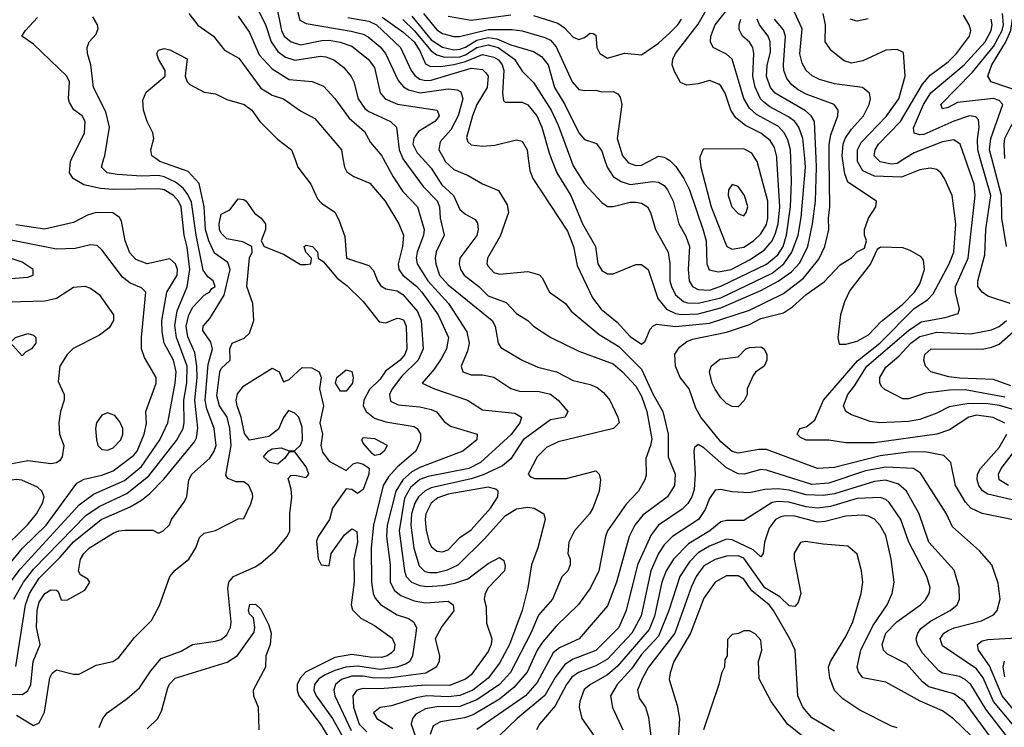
# Model space of a CAD drawing. Header units: inches. Extents: x 1793389 to 1900389, y 320802 to 470796.
# Tile 414 of 656: x 1842341 to 1845808, y 437999 to 440488. Entities that reach past the tile are written whole.
import ezdxf

# ---------------------------------------------------------------- set-up
doc = ezdxf.new("R2010")
doc.units = ezdxf.units.IN
doc.header["$MEASUREMENT"] = 0
doc.layers.add('B8443', color=7, linetype='Continuous')
doc.layers.add('B8444', color=7, linetype='Continuous')

msp = doc.modelspace()

# ---------------------------------------------------------------- linework, layer by layer
at = {"layer": 'B8443', "color": 2}
for points, elevation in [([(1842310, 438115.6), (1842350, 438114), (1842370, 438127.7), (1842379.7, 438150), (1842388.3, 438230), (1842413.6, 438290), (1842400.5, 438350), (1842402.6, 438410), (1842410, 438438.8), (1842429.6, 438470), (1842450, 438482.8), (1842470, 438482), (1842476.9, 438476.9), (1842487.3, 438447.3), (1842506.8, 438446.8), (1842570, 438482), (1842588, 438510), (1842580.4, 438520.4), (1842555.3, 438535.3), (1842548, 438548), (1842555.1, 438590), (1842566.6, 438610), (1842586.6, 438630), (1842670, 438682), (1842690, 438690.4), (1842712.8, 438692.8), (1842810, 438692), (1842830, 438682), (1842846, 438690), (1842868.4, 438711.6), (1842875.3, 438730), (1842919.3, 438790), (1842929.3, 438810), (1842937, 438870), (1842946.6, 438890), (1843010, 438945.5), (1843026, 438970), (1843032.6, 438990), (1843025.4, 439050), (1842999.8, 439119.8), (1842993.6, 439150), (1843004.5, 439275.5), (1843019.8, 439330), (1843013.6, 439353.6), (1842985.6, 439394.4), (1842987, 439410), (1843010, 439437.3), (1843061.2, 439518.8), (1843081.6, 439610), (1843073.6, 439633.6), (1843026.9, 439666.9), (1843006.6, 439710), (1842995.5, 439750), (1842990.9, 439830), (1842972.6, 439912.6), (1842934.5, 439954.5), (1842834, 439990), (1842820.3, 440000)], 350), ([(1842319.8, 438450), (1842354.2, 438510), (1842390, 438555.6), (1842574.9, 438745.1), (1842622.6, 438777.4), (1842718.6, 438821.4), (1842795.8, 438884.2), (1842892.5, 439007.5), (1842916.9, 439050), (1842920.4, 439070), (1842918.8, 439150), (1842929, 439211), (1842930.7, 439270), (1842892.8, 439370), (1842886.9, 439413.1), (1842895.9, 439464.1), (1842930.9, 439549.1), (1842940.3, 439610), (1842930, 439688.7), (1842919.8, 439730), (1842909.7, 439830), (1842899.7, 439850), (1842882.4, 439870), (1842850, 439889.7), (1842830, 439893.7), (1842670, 439891.1), (1842625.1, 439894.9), (1842566.9, 439906.9), (1842529, 439930), (1842516, 439950), (1842519.3, 439990), (1842524.3, 440000)], 358), ([(1842327.3, 438212.7), (1842360.9, 438430), (1842375.1, 438470), (1842410, 438524.2), (1842482.9, 438597.1), (1842530, 438651.5), (1842627.6, 438730), (1842730, 438774.6), (1842770, 438798), (1842798.6, 438821.4), (1842848, 438872), (1842956.6, 439003.4), (1842963.1, 439016.9), (1842968.5, 439051.5), (1842957.1, 439150), (1842966.2, 439230), (1842964.6, 439270), (1842957, 439317), (1842932.6, 439372.6), (1842926.8, 439410), (1842936, 439450), (1842950, 439477.1), (1842990, 439518.8), (1843008.7, 439530), (1843017, 439543), (1843028.7, 439550), (1843022, 439570), (1843003.6, 439583.6), (1842987.4, 439607.4), (1842962.2, 439730), (1842945.9, 439845.9), (1842933.4, 439873.4), (1842916.1, 439896.1), (1842890, 439916.8), (1842850, 439935.3), (1842830, 439940.3), (1842770, 439938), (1842683.9, 439943.9), (1842649, 439950), (1842629.3, 439970), (1842637.7, 440000)], 354), ([(1843309.3, 440000), (1843320.7, 439970), (1843365.5, 439910), (1843390, 439858), (1843403, 439843), (1843450, 439811.3), (1843464.5, 439784.5), (1843486, 439726), (1843491.3, 439650), (1843570, 439624), (1843586.4, 439606.4), (1843600.5, 439570), (1843612.4, 439552.4), (1843630, 439542), (1843670, 439534.4), (1843690, 439521.6), (1843742, 439462), (1843754.6, 439430), (1843761.3, 439330), (1843743.7, 439290), (1843685.9, 439234.1), (1843652, 439190), (1843643.1, 439170), (1843646, 439146), (1843673.1, 439133.1), (1843750, 439126.7), (1843790, 439117.1), (1843808.4, 439108.4), (1843835.2, 439075.2), (1843858, 439058), (1843952, 439030), (1843951, 439010), (1843901, 438970), (1843750, 438913.3), (1843722, 438898), (1843690.3, 438870), (1843664.7, 438830), (1843634.9, 438710), (1843632.7, 438670), (1843645.3, 438570), (1843645.3, 438510), (1843660.2, 438480.2), (1843682.4, 438462.4), (1843730, 438444.2), (1843770, 438437), (1843850, 438443), (1843867.3, 438430), (1843870, 438408.7), (1843826.9, 438353.1), (1843804, 438310), (1843818.8, 438250), (1843817.3, 438230), (1843807.3, 438210), (1843771.3, 438190), (1843647.2, 438172.8), (1843590, 438171.4), (1843550, 438178.9), (1843510, 438178.8), (1843473.4, 438166.6), (1843452.7, 438150), (1843450, 438142), (1843446.7, 438130), (1843450.3, 438110), (1843508.2, 437988.2)], 350), ([(1843479, 440000), (1843484, 439970), (1843493, 439953), (1843517.1, 439937.1), (1843573.4, 439913.4), (1843627.7, 439850), (1843676.4, 439770), (1843692.2, 439730), (1843688.7, 439690), (1843673.7, 439630), (1843676.4, 439610), (1843690.4, 439590), (1843739.5, 439550), (1843756.9, 439530), (1843814, 439450), (1843850.3, 439370), (1843843.1, 439330), (1843824.5, 439295.5), (1843800.5, 439259.5), (1843758, 439210), (1843801, 439190), (1843918, 439150), (1843970, 439116.3), (1844084.7, 439104.7), (1844107.3, 439090), (1844102, 439070), (1844070.8, 439029.2), (1843963.8, 438930), (1843922.8, 438910), (1843778.7, 438881.3), (1843750, 438870.8), (1843717.4, 438842.6), (1843695.5, 438804.5), (1843676.5, 438690), (1843695.2, 438550), (1843702, 438530), (1843720.5, 438510), (1843750, 438497.4), (1843774.1, 438494.1), (1843830, 438497.7), (1843873.4, 438506.6), (1843918.8, 438521.2), (1843990, 438575.5), (1844030, 438596), (1844046, 438586), (1844050, 438566), (1844047.3, 438550), (1843990.4, 438490), (1843979.3, 438470), (1843976.3, 438450), (1843983, 438423), (1843984.9, 438364.9), (1844003, 438310), (1844000.5, 438290), (1843990, 438266), (1843930, 438183.6), (1843910, 438168.2), (1843854, 438146), (1843770, 438147.1), (1843610, 438133.8), (1843550, 438136), (1843527.7, 438130), (1843514.4, 438110), (1843516.5, 438070), (1843535.8, 438010), (1843562.9, 437982.9)], 354), ([(1843620.9, 440000), (1843655.8, 439935.8), (1843690, 439884), (1843741.6, 439830), (1843765.3, 439750), (1843762.6, 439730), (1843740.3, 439670), (1843737, 439650), (1843740.3, 439630), (1843778.3, 439570), (1843850.3, 439490), (1843914.9, 439390), (1843923, 439350), (1843918, 439322), (1843894.8, 439270), (1843901, 439250), (1843930, 439239.1), (1843970, 439239.3), (1844010.4, 439230.4), (1844070.5, 439190.5), (1844101.1, 439181.1), (1844170, 439180.5), (1844210, 439170.4), (1844237.3, 439150), (1844271, 439110), (1844262, 439090), (1844210, 439080.9), (1844113.4, 439010), (1844070, 438943.7), (1844040.9, 438919.1), (1843972.4, 438887.6), (1843930, 438873.5), (1843790, 438842), (1843768.6, 438831.4), (1843744.6, 438810), (1843732, 438788), (1843720.7, 438750), (1843718.5, 438710), (1843729.2, 438629.2), (1843747.3, 438567.3), (1843767.5, 438547.5), (1843783.7, 438543.7), (1843810, 438544), (1843846.7, 438553.3), (1843884.5, 438570), (1843977.8, 438662.2), (1844050, 438742.4), (1844090, 438768), (1844130, 438773), (1844152, 438770), (1844186, 438750), (1844190.7, 438730), (1844165.5, 438630), (1844143, 438570), (1844130.4, 438490), (1844110.3, 438410), (1844064.9, 438290), (1844030, 438224.5), (1843990, 438171.5), (1843935.8, 438130), (1843890, 438110.8), (1843850, 438106.3), (1843774, 438110), (1843736.9, 438103.1), (1843650, 438074.5), (1843610, 438069), (1843586.8, 438050), (1843598, 438030), (1843654.5, 437994.5)], 358), ([(1843689.6, 440000), (1843690, 439999.1), (1843761, 439901), (1843811.1, 439851.1), (1843819.5, 439830), (1843821.1, 439790), (1843834.9, 439730), (1843807.8, 439672.2), (1843803.7, 439650), (1843805.7, 439630), (1843819.5, 439590), (1843850, 439555.8), (1844004.9, 439430), (1844014.4, 439410), (1844025.5, 439350), (1844034.9, 439334.9), (1844110, 439290.6), (1844165.5, 439265.5), (1844231.3, 439250), (1844290, 439219.1), (1844350, 439205.5), (1844374.2, 439194.2), (1844396.7, 439176.7), (1844418.8, 439150), (1844446.8, 439090), (1844451, 439070), (1844432, 439050), (1844237.2, 439002.8), (1844196.2, 438983.8), (1844163, 438950), (1844131.3, 438890), (1844139.6, 438879.6), (1844154.8, 438874.8), (1844265.4, 438874.6), (1844370, 438901), (1844381, 438890), (1844386, 438870), (1844380.7, 438830), (1844359.1, 438770), (1844347.3, 438750), (1844294.8, 438690), (1844274.8, 438650), (1844270.9, 438610.9), (1844278.8, 438590), (1844278.8, 438570), (1844270.8, 438550), (1844250, 438528.7), (1844216.3, 438450), (1844167, 438393), (1844140.3, 438330), (1844068.4, 438191.6), (1844030, 438149.7), (1843950, 438095.1), (1843890, 438071.8), (1843810, 438070.8), (1843770, 438064), (1843735.4, 438044.6), (1843724.4, 438030), (1843719.5, 438010), (1843742.6, 437942.6)], 362), ([(1843759, 440000), (1843790, 439966), (1843827.4, 439907.4), (1843868.4, 439870), (1843890, 439821), (1843910, 439804), (1843944.9, 439784.9), (1843953, 439773), (1843955.5, 439750), (1843950, 439729.2), (1843890.6, 439650), (1843887.7, 439630), (1843893, 439610), (1843906, 439590), (1843957.1, 439550), (1843990, 439516.4), (1844053.7, 439493.7), (1844090, 439454.8), (1844130, 439430.7), (1844150.4, 439410.4), (1844211, 439370), (1844310, 439322), (1844430, 439278), (1844463, 439250), (1844510, 439199.3), (1844530, 439164), (1844548.8, 439110), (1844566.6, 439013.4), (1844562.4, 438990), (1844545.2, 438945.2), (1844546.4, 438886.4), (1844542, 438870), (1844519.1, 438830), (1844475.8, 438784.2), (1844410.5, 438690), (1844403, 438670), (1844380.4, 438550), (1844350.3, 438489.7), (1844308.8, 438431.2), (1844230, 438355.1), (1844181.3, 438298.7), (1844163.1, 438270), (1844127.4, 438192.6), (1844081.2, 438138.8), (1844030, 438098), (1843937, 438043), (1843907.3, 438032.7), (1843822.2, 438017.8), (1843796.2, 438003.8), (1843786.4, 437973.6)], 366), ([(1843833.8, 440000), (1843839.3, 439990), (1843870, 439961.6), (1843920.4, 439940.4), (1843970, 439910.8), (1844027.1, 439887.1), (1844056.7, 439836.7), (1844062, 439810), (1844033, 439727), (1843988, 439650), (1843985.5, 439630), (1843990, 439621), (1844010, 439599.1), (1844030, 439592.7), (1844130, 439602), (1844170.7, 439590.7), (1844180.7, 439580.7), (1844206, 439530), (1844262.8, 439490), (1844283.1, 439463.1), (1844380.9, 439380.9), (1844450, 439338.7), (1844530, 439259.5), (1844571.7, 439170), (1844605.7, 439110), (1844624.2, 439030), (1844624.2, 438950), (1844648.5, 438890), (1844646.4, 438850), (1844622, 438810), (1844534.8, 438745.2), (1844506.4, 438710), (1844486.7, 438670), (1844442.6, 438510), (1844410, 438426), (1844310.7, 438310), (1844241.2, 438278.8), (1844219.4, 438260.6), (1844162.9, 438157.1), (1844121.3, 438110), (1843950, 437991.3)], 370), ([(1844131.6, 440000), (1844137.5, 439957.5), (1844147.7, 439930), (1844270, 439744), (1844290.4, 439690), (1844303.4, 439623.4), (1844357.6, 439510), (1844388, 439470), (1844444.2, 439424.2), (1844490, 439374), (1844530, 439346.8), (1844542.7, 439357.3), (1844560.5, 439399.5), (1844569.6, 439410.4), (1844583.3, 439416.7), (1844650, 439408.9), (1844770, 439420.8), (1844910, 439466.7), (1845030, 439524.9), (1845101.1, 439578.9), (1845154.5, 439645.5), (1845175.8, 439690), (1845189.6, 439750), (1845188.2, 439790), (1845193.6, 439830), (1845191.4, 440000)], 374), ([(1844212.4, 440000), (1844231.8, 439950), (1844281.6, 439870), (1844322, 439770), (1844368.7, 439690), (1844376.3, 439630), (1844390, 439606), (1844410, 439594.8), (1844430, 439594.8), (1844510, 439627.3), (1844530, 439626.8), (1844553.4, 439610), (1844587.7, 439507.7), (1844618.4, 439470), (1844650, 439454.9), (1844670, 439451.3), (1844730, 439453.8), (1844810, 439474.7), (1844950, 439536.1), (1845011.3, 439568.7), (1845058.3, 439601.7), (1845087.2, 439632.8), (1845115.4, 439690), (1845132.1, 439770), (1845142.7, 439850), (1845146.8, 439970), (1845145.5, 440000)], 378), ([(1844280.6, 440000), (1844290, 439974.8), (1844330, 439910.7), (1844390, 439844.7), (1844410, 439831), (1844430, 439830.7), (1844490, 439846.4), (1844510, 439846.4), (1844530, 439843), (1844550.8, 439830), (1844562, 439810), (1844579.1, 439750), (1844624.4, 439670), (1844630.3, 439630.3), (1844630.3, 439570), (1844635.3, 439550), (1844650, 439520.5), (1844677.5, 439497.5), (1844692.6, 439492.6), (1844730, 439491.2), (1844809.5, 439510), (1844990, 439597.2), (1845031, 439630), (1845059.3, 439670), (1845082.2, 439730), (1845092.1, 439792.1), (1845107.6, 439970), (1845104.7, 440000)], 382), ([(1844398.7, 440000), (1844409, 439969), (1844430, 439937.1), (1844458.7, 439918.7), (1844490, 439908.8), (1844570, 439919.5), (1844590, 439917.1), (1844610, 439904.9), (1844621.6, 439890), (1844641.6, 439850), (1844661.6, 439770), (1844686.6, 439726.6), (1844699.5, 439690), (1844694.9, 439610), (1844698.4, 439570), (1844710.3, 439550.3), (1844730, 439538.7), (1844770, 439537.3), (1844810, 439551.4), (1844970, 439628), (1845010, 439661.1), (1845028.6, 439690), (1845040.9, 439730), (1845055.1, 439830), (1845058.4, 439918.4), (1845056, 440000)], 386), ([(1844471.8, 440000), (1844484.4, 439984.4), (1844510, 439974.9), (1844530, 439977.1), (1844574.9, 440000)], 390), ([(1844618.5, 440000), (1844630, 439993.4), (1844651.5, 439971.5), (1844679.5, 439930), (1844698.7, 439890), (1844747.9, 439747.9), (1844757.4, 439710), (1844760.4, 439630), (1844768.8, 439608.8), (1844801.4, 439601.4), (1844846, 439610), (1844910, 439643.2), (1844962.2, 439677.8), (1844989.8, 439710.2), (1845002.2, 439737.8), (1845011.4, 439770), (1845017.1, 439830), (1845006.7, 440000)], 390), ([(1845850, 438726.6), (1845730, 438751.5), (1845689.8, 438769.8), (1845671.1, 438791.1), (1845636.2, 438850), (1845619, 438930), (1845594.8, 438954.8), (1845528.2, 438968.2), (1845470, 438967.3), (1845370, 438954.5), (1845210, 438913), (1845150, 438909.6), (1844970, 438976.3), (1844943.4, 438976.6), (1844870, 438963.6), (1844850, 438969.6), (1844810, 439002.9), (1844738.9, 439090), (1844721.6, 439121.6), (1844698, 439190), (1844666, 439230), (1844649.7, 439270), (1844647.9, 439312.1), (1844663.5, 439336.5), (1844690, 439356.4), (1844710, 439364.2), (1844830, 439388.8), (1844910, 439416), (1844950, 439437.4), (1845030, 439457.4), (1845062.2, 439477.8), (1845110, 439521.3), (1845173.4, 439566.6), (1845230, 439626), (1845269.3, 439650.7), (1845290, 439671.3), (1845315.3, 439684.7), (1845322, 439710), (1845315.3, 439730), (1845315.3, 439750), (1845329.2, 439790), (1845355.3, 439830), (1845358, 439850), (1845257.2, 439917.2), (1845245.9, 439945.9), (1845238.3, 440000)], 370), ([(1844735.9, 440000), (1844739.3, 439970), (1844774.9, 439830), (1844824.4, 439704.4), (1844830.4, 439690.4), (1844850, 439680.5), (1844890, 439688.7), (1844924.5, 439710), (1844950, 439734.9), (1844970, 439767.7), (1844975.3, 439790), (1844975.3, 439850), (1844937, 439990), (1844930.4, 440000)], 394), ([(1845810, 439069), (1845768.3, 439088.3), (1845710, 439096.9), (1845682.8, 439090), (1845614.7, 439045.3), (1845570.2, 439029.8), (1845350, 438999.7), (1845250, 438999.5), (1845190, 439009.2), (1845110, 439009.3), (1845090, 439018), (1845078, 439030), (1845088, 439050), (1845110, 439056), (1845140.1, 439079.9), (1845171.5, 439150), (1845291.2, 439288.8), (1845369.7, 439350), (1845490, 439472.9), (1845537.2, 439502.8), (1845556.6, 439523.4), (1845614, 439630), (1845629.7, 439670), (1845636.9, 439770), (1845624, 439870), (1845597.2, 439930), (1845584, 439950), (1845570, 439961.2), (1845546, 439966), (1845510, 439960.7), (1845445.1, 439934.9), (1845350, 439937.7), (1845310, 439956.3), (1845291, 439990), (1845291, 440000)], 366), ([(1845862.7, 439110), (1845790.6, 439130.6), (1845750, 439137), (1845682.4, 439137.6), (1845613.3, 439126.7), (1845570, 439103.7), (1845510, 439081.6), (1845470, 439074.3), (1845369.7, 439069.7), (1845335.3, 439075.3), (1845270, 439098), (1845249.3, 439110), (1845240.9, 439130), (1845256.2, 439170), (1845280.1, 439199.9), (1845323.1, 439270), (1845470, 439394.9), (1845514.8, 439425.2), (1845599.8, 439440.2), (1845644.7, 439455.3), (1845649.3, 439470.7), (1845636.3, 439530), (1845636.3, 439550), (1845680.4, 439650), (1845705.1, 439870), (1845702, 439910), (1845669.9, 440000)], 362), ([(1845457.9, 440000), (1845430, 439982.3), (1845410, 439979.8), (1845370, 439988.2), (1845358.9, 440000)], 362), ([(1845828.7, 439490), (1845750, 439516.2), (1845729.4, 439530), (1845714.5, 439550), (1845714, 439570), (1845738.6, 439661.4), (1845742.4, 439750), (1845760.3, 439870), (1845722.7, 440000)], 358), ([(1845815.4, 439690), (1845798.7, 439790), (1845797.7, 439870), (1845763.3, 440000)], 354), ([(1842330, 438041.1), (1842390, 438004.9), (1842410, 438014.8), (1842427.7, 438052.3), (1842447.5, 438172.5), (1842455.3, 438190), (1842470, 438201), (1842530, 438186), (1842550, 438186), (1842610, 438218), (1842669, 438231), (1842690, 438244.7), (1842745.6, 438314.4), (1842804.9, 438375.1), (1842832.7, 438427.3), (1842869.6, 438530), (1842888.5, 438551.5), (1842936, 438590), (1842961.2, 438630), (1842973.6, 438666.4), (1842990, 438682), (1843030, 438691.3), (1843110, 438732), (1843130, 438734), (1843154.6, 438785.4), (1843162, 438810), (1843160.4, 438820.4), (1843148, 438850), (1843130, 438862), (1843103.1, 438863.1), (1843074, 438874), (1843066.3, 438886.3), (1843085.1, 438990), (1843081, 439050), (1843071.1, 439090), (1843044, 439130), (1843035.1, 439164.9), (1843045.7, 439250), (1843050, 439260.7), (1843082, 439290), (1843080.9, 439330), (1843089.4, 439350), (1843131.7, 439368.3), (1843150, 439386), (1843165.2, 439430), (1843162, 439490), (1843141.2, 439550), (1843149.6, 439650.4), (1843159, 439670), (1843158, 439690), (1843127, 439707), (1843070, 439718), (1843050, 439737.2), (1843044.2, 439750), (1843042.9, 439770), (1843050, 439804.7), (1843080.4, 439819.6), (1843110, 439858), (1843130, 439856), (1843138, 439850), (1843167.7, 439807.7), (1843191.3, 439790), (1843206, 439770), (1843206.8, 439750), (1843191.3, 439710), (1843202, 439690), (1843270, 439663), (1843330, 439627.3), (1843350, 439626.8), (1843366, 439630), (1843368, 439650), (1843348.7, 439670), (1843342, 439690), (1843350, 439694.8), (1843372, 439690), (1843390, 439672), (1843391.3, 439650), (1843410, 439636), (1843459.1, 439579.1), (1843493.2, 439553.2), (1843550, 439496.4), (1843606, 439426), (1843630, 439422), (1843670, 439438.7), (1843677.7, 439437.7), (1843692.5, 439432.5), (1843701.7, 439410), (1843704.2, 439330), (1843696.5, 439310), (1843680.4, 439290), (1843628.7, 439251.3), (1843610, 439223.7), (1843573.1, 439186.9), (1843552.4, 439150), (1843550.4, 439130), (1843560.5, 439110), (1843590, 439087), (1843630, 439073.4), (1843730, 439057.1), (1843740.7, 439050), (1843752.4, 439030), (1843752.1, 439007.9), (1843735.5, 438970), (1843670, 438913.6), (1843639.7, 438880.3), (1843620.3, 438850), (1843586.5, 438710), (1843578.7, 438630), (1843579.5, 438510), (1843585.3, 438470), (1843592.8, 438452.8), (1843611.4, 438431.4), (1843630, 438418.7), (1843670, 438394.4), (1843710, 438381.3), (1843727.7, 438370), (1843737.6, 438350), (1843735.3, 438330), (1843723.7, 438250), (1843714.9, 438230), (1843699.1, 438220.9), (1843669.3, 438210.7), (1843610, 438201.8), (1843530, 438214.6), (1843489.4, 438210.6), (1843450, 438199.3), (1843416.4, 438183.6), (1843394.4, 438170), (1843378.7, 438150), (1843377, 438130), (1843384.2, 438110), (1843442.7, 438030), (1843481.3, 437961.3)], 346), ([(1842232, 438410), (1842343.2, 438556.8), (1842550, 438781.1), (1842600.9, 438819.1), (1842710, 438867.7), (1842770, 438916), (1842834, 439010), (1842862, 439070), (1842888.5, 439210), (1842892, 439250), (1842882, 439290), (1842849.7, 439350), (1842842, 439390), (1842841.1, 439430), (1842858.9, 439530), (1842894.8, 439590), (1842896.9, 439610), (1842890, 439629.2), (1842870, 439646.6), (1842790, 439629.6), (1842750, 439644.5), (1842728.5, 439668.5), (1842712, 439710), (1842699.5, 439779.5), (1842692.3, 439792.3), (1842669.4, 439809.4), (1842610, 439809.5), (1842579.3, 439800.7), (1842530, 439775.1), (1842428.5, 439751.5), (1842327.2, 439767.2)], 362), ([(1842270, 438532.4), (1842350.6, 438629.4), (1842434, 438710), (1842542.4, 438857.6), (1842567.5, 438872.5), (1842630, 438886), (1842670, 438901.1), (1842743.3, 438956.7), (1842754, 438970), (1842779.7, 439030), (1842787.2, 439067.2), (1842784.5, 439110), (1842820.9, 439210), (1842820.9, 439230), (1842780.5, 439300.5), (1842769.6, 439330), (1842769.5, 439370.5), (1842785.2, 439530), (1842770, 439545.2), (1842730, 439560.9), (1842702.4, 439582.4), (1842630, 439679), (1842613.8, 439693.8), (1842590, 439696), (1842536.8, 439683.2), (1842470, 439680.7), (1842250, 439724.8)], 366), ([(1842172.7, 439492.7), (1842430, 439499.5), (1842471.1, 439508.9), (1842530, 439547.3), (1842570, 439550.8), (1842590, 439544), (1842621.1, 439521.1), (1842670.8, 439450), (1842670.8, 439430), (1842655.8, 439404.2), (1842621.7, 439378.3), (1842528.8, 439331.2), (1842507.7, 439310), (1842482, 439270), (1842476, 439216), (1842498, 439170), (1842498, 439150), (1842484.7, 439110), (1842478.8, 439070), (1842481, 439030), (1842496, 438990), (1842491, 438950), (1842482.8, 438937.2), (1842470.7, 438929.3), (1842450, 438926), (1842370, 438936.2), (1842270, 438917.4)], 366), ([(1845830, 439199.8), (1845770, 439223), (1845650, 439226.8), (1845612.2, 439232.2), (1845549, 439250), (1845529.6, 439269.6), (1845524.5, 439290), (1845527.3, 439310), (1845550, 439330.3), (1845730, 439329), (1845763.9, 439336.1), (1845790, 439347.2), (1845908.2, 439451.8)], 354), ([(1845810, 439160.7), (1845670, 439186), (1845614.8, 439185.2), (1845530, 439174.7), (1845470, 439154.5), (1845450, 439155.1), (1845387.5, 439187.5), (1845376.2, 439196.2), (1845369.5, 439210), (1845369.6, 439230), (1845390, 439265.5), (1845435.9, 439304.1), (1845478, 439350), (1845510, 439373.8), (1845570, 439388.9), (1845690, 439383.6), (1845762.8, 439397.2), (1845790, 439408.8), (1845815.6, 439430)], 358), ([(1842621.2, 437998.8), (1842633.2, 438030), (1842649, 438050), (1842719.6, 438100.4), (1842762.5, 438137.5), (1842802.7, 438197.3), (1842839.3, 438240.7), (1842910, 438267.3), (1842949.5, 438290.5), (1843030, 438302), (1843050, 438308), (1843070, 438324), (1843083.7, 438350), (1843085.1, 438370), (1843073.2, 438486.8), (1843077.2, 438510), (1843094, 438530), (1843170, 438563.1), (1843190, 438576.4), (1843240.5, 438619.5), (1843282.7, 438670), (1843292.3, 438690), (1843292, 438750), (1843299.5, 438810), (1843297, 438837), (1843285.6, 438874.4), (1843295.3, 438884.7), (1843310, 438886), (1843350, 438878), (1843359, 438890), (1843350, 438915.3), (1843310, 438968), (1843290, 438968), (1843274.4, 438945.6), (1843250, 438925.2), (1843222, 438930), (1843199, 438950), (1843215.3, 438970), (1843230, 438978.8), (1843262, 438982), (1843290, 438971.3), (1843308.4, 438971.6), (1843330, 438992), (1843337.2, 439010), (1843335.1, 439055.1), (1843324, 439090), (1843310, 439104), (1843286.8, 439113.2), (1843270, 439088.7), (1843252.3, 439047.7), (1843218.4, 439021.6), (1843150, 439009.2), (1843133, 439033), (1843121, 439090), (1843106.3, 439130), (1843103, 439150), (1843107.3, 439172.7), (1843130, 439200.5), (1843230, 439262), (1843254, 439250), (1843270, 439214), (1843290, 439222), (1843335.3, 439264.7), (1843370, 439264), (1843394.8, 439250), (1843402.8, 439230), (1843396.3, 439190), (1843410.7, 439130), (1843398, 439070), (1843407.3, 439030), (1843400.7, 438990), (1843406.6, 438966.6), (1843430, 438935.5), (1843490, 438902), (1843514.6, 438925.4), (1843530, 438931), (1843550, 438924.7), (1843570.9, 438910.9), (1843570.6, 438890), (1843550, 438835.3), (1843530, 438822), (1843510, 438835.3), (1843490, 438838), (1843442, 438770), (1843431.3, 438730), (1843391.3, 438670), (1843386.4, 438653.6), (1843391.6, 438591.6), (1843402, 438570), (1843430, 438567.3), (1843437.2, 438610), (1843484, 438676), (1843510, 438697.3), (1843527.7, 438687.7), (1843530.3, 438650.3), (1843517.4, 438590), (1843518, 438510), (1843507.7, 438430), (1843512.8, 438412.8), (1843542.4, 438382.4), (1843590, 438357.3), (1843652.2, 438312.2), (1843662, 438290), (1843659.1, 438270), (1843650, 438260.9), (1843634.8, 438250), (1843615.1, 438244.9), (1843574.6, 438245.4), (1843510, 438255.1), (1843450, 438245.1), (1843347.5, 438192.5), (1843328.3, 438171.7), (1843318.3, 438150), (1843317.4, 438130), (1843324.2, 438110), (1843400.3, 438010), (1843464, 437904)], 342), ([(1845870, 438790.9), (1845750, 438818.7), (1845731, 438831), (1845717.6, 438850), (1845711.5, 438870), (1845713.3, 438890), (1845723.6, 438910), (1845790, 438983.8), (1845816.9, 439030)], 366), ([(1845836.8, 438010), (1845769.2, 438089.3), (1845732.7, 438172.7), (1845710, 438204.2), (1845590, 438286), (1845582, 438310), (1845595.1, 438330), (1845610, 438339.5), (1845631.2, 438348.8), (1845726.7, 438373.3), (1845770, 438394.8), (1845782.7, 438410), (1845792.7, 438450), (1845786.3, 438506.3), (1845764, 438570), (1845720.2, 438620.2), (1845624.8, 438704.8), (1845603.7, 438750), (1845512.7, 438892.7), (1845488, 438910), (1845390, 438914), (1845319.1, 438900.9), (1845190, 438858.2), (1845130, 438853.3), (1844970, 438903.6), (1844950, 438905.6), (1844892, 438890), (1844870, 438891.2), (1844830, 438911.3), (1844750, 438982.7), (1844730, 438994), (1844716.9, 438983.1), (1844714.8, 438970), (1844719.5, 438890), (1844715.1, 438835.1), (1844707, 438810), (1844693.6, 438786.4), (1844673.9, 438766.1), (1844590.5, 438710), (1844563.7, 438676.3), (1844516, 438570), (1844476.5, 438410), (1844450.4, 438350), (1844370, 438269.7), (1844290, 438238.3), (1844260, 438220), (1844226.1, 438173.9), (1844189.3, 438110.7), (1844092.4, 438030), (1844030.6, 437970)], 374), ([(1845822.7, 438850), (1845789.6, 438870), (1845787.6, 438890), (1845796.9, 438910), (1845874.3, 439010)], 362), ([(1845813.7, 437970), (1845742.8, 438062.8), (1845690, 438149.6), (1845670, 438167.6), (1845650, 438178), (1845590, 438189.7), (1845577.3, 438197.3), (1845519.5, 438259.5), (1845501.6, 438290), (1845497.6, 438310), (1845502.9, 438330), (1845514, 438346), (1845547.5, 438372.5), (1845617.2, 438410), (1845641.2, 438430), (1845649.3, 438450), (1845649.2, 438490.8), (1845631.2, 438551.2), (1845541.6, 438650), (1845507.8, 438750), (1845462.9, 438830), (1845434.8, 438854.8), (1845390, 438868.3), (1845350, 438863.5), (1845210, 438820.9), (1845170, 438814.8), (1845110, 438816.8), (1845050, 438832.8), (1845010, 438837.6), (1844964.4, 438835.6), (1844910, 438823.6), (1844847.8, 438827.8), (1844810, 438836), (1844790, 438833.2), (1844770, 438804), (1844754.7, 438765.3), (1844730.4, 438730), (1844639.3, 438670), (1844610, 438640.7), (1844590.3, 438610), (1844563.6, 438550), (1844529.1, 438390.9), (1844496.1, 438330), (1844410, 438239.1), (1844370, 438214.8), (1844308.4, 438191.6), (1844285, 438175), (1844265.7, 438150), (1844225.8, 438074.2), (1844170.8, 438010), (1844160.7, 437990)], 378), ([(1845769.8, 437949.8), (1845667, 438090), (1845630, 438116.9), (1845541.8, 438141.8), (1845519.5, 438159.5), (1845462.8, 438222.8), (1845396.3, 438256.3), (1845382, 438270), (1845377.6, 438290), (1845390, 438330.4), (1845429.6, 438370), (1845512.7, 438430), (1845530, 438447.3), (1845542.7, 438470), (1845546, 438490), (1845535.1, 438530), (1845471.3, 438650), (1845443.6, 438730), (1845402, 438790), (1845390, 438800.7), (1845370, 438808), (1845290, 438803.5), (1845195.2, 438775.2), (1845150, 438769.8), (1845110, 438775.1), (1845049, 438791), (1845010, 438793.3), (1844990.2, 438789.8), (1844890, 438727), (1844830, 438726.3), (1844810, 438721.3), (1844770.2, 438689.8), (1844695.2, 438644.8), (1844643.1, 438590), (1844617.4, 438550), (1844602, 438510), (1844576.2, 438390), (1844557.2, 438342.8), (1844445.8, 438214.2), (1844410, 438184), (1844350.6, 438150), (1844328, 438132), (1844313, 438090), (1844310.6, 438070), (1844320.7, 438030), (1844362.8, 437970)], 382), ([(1845690, 437969.6), (1845628.2, 438028.2), (1845590, 438057), (1845510.9, 438090.9), (1845390, 438158), (1845310, 438173.2), (1845294.2, 438194.2), (1845289.5, 438210), (1845303, 438270), (1845344.5, 438355.5), (1845395.1, 438430), (1845412.7, 438470), (1845419.3, 438510), (1845409.5, 438590), (1845390, 438674), (1845370, 438709.2), (1845351.1, 438731.1), (1845330, 438742), (1845310, 438745.6), (1845250, 438742), (1845176.9, 438723.1), (1845150, 438720.4), (1845070, 438741.7), (1845036.5, 438743.5), (1845020.5, 438739.5), (1845002, 438730), (1844979.9, 438700.1), (1844963, 438650), (1844958.8, 438610), (1844950, 438599), (1844923.1, 438623.1), (1844896.6, 438636.6), (1844850, 438658.9), (1844830, 438660.5), (1844770, 438636.4), (1844730, 438612.4), (1844698.8, 438581.2), (1844664.9, 438530), (1844626.7, 438410), (1844590, 438319.6), (1844530, 438254.7), (1844495, 438205), (1844444.9, 438150), (1844421.6, 438110), (1844428.3, 438068.3), (1844464.9, 437990)], 386), ([(1845430, 437997.2), (1845410, 438002.7), (1845298.9, 438058.9), (1845239.3, 438099.3), (1845210, 438128), (1845192.9, 438172.9), (1845189, 438210), (1845196, 438230), (1845250, 438318.8), (1845274, 438370), (1845303.7, 438470), (1845309.3, 438510), (1845305.2, 438550), (1845290, 438608), (1845256.5, 438636.5), (1845170, 438642.7), (1845107.7, 438652.3), (1845090, 438648.7), (1845068, 438612), (1845067.7, 438590), (1845090.6, 438470), (1845082, 438438), (1845070, 438424), (1845050, 438426), (1845017.5, 438457.5), (1844964.7, 438490), (1844890, 438594.5), (1844870, 438602.3), (1844830, 438601.1), (1844790, 438589.7), (1844750, 438567.3), (1844722.6, 438530), (1844706.1, 438493.9), (1844647.4, 438330), (1844555.3, 438210), (1844532, 438170), (1844516.3, 438130), (1844522, 438102), (1844544, 438070), (1844555.2, 438035.2), (1844568.2, 437930)], 390), ([(1845210, 437985.1), (1845130, 438032.3), (1845098, 438070), (1845080.9, 438110), (1845071.6, 438270), (1845053, 438310), (1844994.5, 438410), (1844979.7, 438430), (1844918.6, 438478.6), (1844890, 438519.6), (1844870, 438531.6), (1844830, 438531.8), (1844790, 438509.3), (1844750, 438452.7), (1844703.1, 438330), (1844643.8, 438230), (1844630.9, 438190.9), (1844627.1, 438167.1), (1844655.3, 438075.3), (1844664, 438030), (1844660.7, 437970)], 394), ([(1842790, 437993), (1842827, 438030), (1842840.8, 438059.2), (1842862, 438138), (1842868.7, 438151.3), (1842888.6, 438171.4), (1843071.7, 438228.3), (1843108.2, 438251.8), (1843166.8, 438333.2), (1843169.4, 438350), (1843164, 438384), (1843150, 438398), (1843146.6, 438410), (1843151.1, 438431.1), (1843171.6, 438431.6), (1843190, 438414), (1843218, 438358), (1843226, 438330), (1843222.8, 438290), (1843207.3, 438250), (1843206.8, 438210), (1843162.8, 438130), (1843164, 438110), (1843180.7, 438070), (1843182.8, 437990)], 338), ([(1845147.8, 437927.8), (1845043.7, 438010), (1844986.6, 438090), (1844944, 438170), (1844942, 438230), (1844954, 438270), (1844950, 438306), (1844930, 438328), (1844910, 438338), (1844890, 438338), (1844871.6, 438328.4), (1844850, 438326), (1844832.7, 438307.3), (1844832, 438250), (1844823.6, 438236.4), (1844822, 438210), (1844811.3, 438190), (1844802.8, 438150), (1844748.2, 437990)], 398), ([(1845882, 438010), (1845799.8, 438110), (1845755.1, 438215.1), (1845716.2, 438270), (1845712.7, 438290), (1845730, 438303), (1845750, 438308.2), (1845850, 438313.4)], 370), ([(1845810, 438176), (1845803.1, 438210), (1845808.5, 438231.5)], 366)]:
    msp.add_lwpolyline(points, dxfattribs=dict(at, elevation=elevation))
for points, elevation in [([(1844850, 439908.7), (1844836, 439890), (1844834.8, 439870), (1844848, 439830), (1844870, 439806), (1844890, 439798), (1844899, 439810), (1844904, 439830), (1844892.3, 439870), (1844870, 439902)], 398), ([(1845371.3, 439688.7), (1845359.6, 439680.4), (1845336, 439630), (1845263.8, 439536.2), (1845244.7, 439495.3), (1845230.5, 439450), (1845221, 439370), (1845226.4, 439346.4), (1845250, 439346.8), (1845290, 439357.1), (1845330, 439379.3), (1845373.9, 439426.1), (1845450, 439487.4), (1845491.3, 439530), (1845510, 439558.8), (1845527, 439610), (1845522.7, 439642.7), (1845514.5, 439654.5), (1845476.6, 439676.6), (1845450, 439686)], 370), ([(1842270, 439660.7), (1842190, 439658), (1842166, 439650), (1842151, 439630), (1842151, 439610), (1842170, 439591), (1842210, 439577.3), (1842250, 439573.4), (1842370, 439582.8), (1842388, 439590), (1842388.7, 439610), (1842350, 439635.1)], 370), ([(1842350, 439306), (1842307.3, 439352.7), (1842326, 439370), (1842370, 439384.7), (1842390, 439378), (1842398, 439370), (1842398, 439350), (1842382, 439330), (1842361, 439319)], 362), ([(1844870, 439126), (1844850, 439128), (1844830, 439138), (1844810, 439158), (1844790, 439188), (1844779, 439210), (1844769.2, 439250), (1844775.3, 439270), (1844806.3, 439293.7), (1844870, 439302), (1844898, 439330), (1844910, 439334.8), (1844950, 439338), (1844962, 439330), (1844972, 439310), (1844972, 439290), (1844962, 439270), (1844931.6, 439248.4), (1844923.6, 439236.4), (1844902, 439190), (1844902, 439170), (1844891.6, 439148.4)], 366), ([(1843490, 439181.2), (1843470, 439182), (1843453.2, 439210), (1843457.2, 439230), (1843490, 439256.3), (1843510, 439250.8), (1843515.5, 439230), (1843512.4, 439210)], 342), ([(1842650, 439105.2), (1842630, 439097.2), (1842610.8, 439070), (1842607.7, 439050), (1842610.8, 439010), (1842616, 438990), (1842630, 438976), (1842650, 438974), (1842670, 438982), (1842697, 439010), (1842703.7, 439030), (1842703.7, 439050), (1842693.4, 439073.4), (1842676.2, 439096.2)], 370), ([(1843590, 438955.3), (1843582, 438962), (1843550, 438998), (1843545.2, 439010), (1843550, 439018), (1843590, 439015.5), (1843632.7, 438992.7), (1843634.8, 438990), (1843624.7, 438970), (1843610, 438959)], 342), ([(1842330, 438871.1), (1842290, 438864.7), (1842254, 438850), (1842190, 438811.5), (1842164.9, 438790), (1842150.6, 438770), (1842148.2, 438750), (1842164.1, 438684.1), (1842170.8, 438590.8), (1842190, 438576), (1842230, 438588), (1842250, 438598), (1842270, 438615.5), (1842370, 438712.7), (1842400.5, 438750), (1842422.9, 438790), (1842427, 438810), (1842419.3, 438830), (1842403.9, 438843.9), (1842348.2, 438868.2)], 370), ([(1843990, 438843.6), (1843850, 438819.3), (1843813.5, 438806.5), (1843790, 438787.3), (1843770.3, 438750), (1843768.9, 438730), (1843771.7, 438691.7), (1843782.4, 438650), (1843790, 438634.8), (1843810, 438619.1), (1843830, 438616.3), (1843850, 438623), (1843890, 438666.4), (1843930, 438694), (1843998.4, 438770), (1844024.5, 438810), (1844025.2, 438830), (1844017.2, 438837.2)], 362)]:
    msp.add_lwpolyline(points, close=True, dxfattribs=dict(at, elevation=elevation))
at = {"layer": 'B8444', "color": 2}
for points, elevation in [([(1843243.4, 440543.4), (1843263.2, 440450), (1843272, 440430), (1843296.3, 440410), (1843330, 440400.2), (1843404.5, 440415.5), (1843430, 440415.8), (1843469.2, 440409.2), (1843510, 440394.9), (1843567.7, 440350), (1843590, 440320.7), (1843610, 440231.3), (1843627.7, 440210), (1843671.4, 440191.4), (1843811, 440170), (1843817.3, 440150), (1843810, 440139), (1843802.8, 440130), (1843744.9, 440095.1), (1843728.3, 440071.7), (1843724.9, 440050), (1843740.4, 440020.4), (1843759, 440000)], 366), ([(1843310.3, 440550), (1843327.1, 440487.1), (1843350, 440474.9), (1843508.2, 440448.2), (1843550, 440437.4), (1843568.1, 440428.1), (1843610, 440392.4), (1843629.2, 440369.2), (1843673.9, 440273.9), (1843692.4, 440252.4), (1843710, 440241.1), (1843751.3, 440231.3), (1843850, 440245.7), (1843881.1, 440241.1), (1843894.4, 440234.4), (1843901.6, 440210), (1843884.4, 440150), (1843858.7, 440101.3), (1843821.4, 440058.6), (1843817.1, 440030), (1843833.8, 440000)], 370), ([(1845056, 440000), (1845055.1, 440030), (1845045.5, 440065.5), (1845032.8, 440090), (1845012.3, 440112.3), (1844935.3, 440155.3), (1844910, 440177.6), (1844890.8, 440210.8), (1844849.7, 440349.7), (1844830, 440367), (1844782, 440390), (1844772.7, 440410), (1844774.5, 440430), (1844789.6, 440470), (1844853, 440550)], 386), ([(1842936.3, 440510), (1842968.7, 440468.7), (1843022.8, 440430), (1843061.7, 440381.7), (1843112.8, 440352.8), (1843190, 440247.7), (1843230, 440223), (1843270, 440210.5), (1843330, 440168), (1843380.4, 440140.4), (1843474, 440030), (1843479, 440000)], 354), ([(1843177.6, 440530), (1843207.9, 440467.9), (1843226, 440410), (1843250, 440376.4), (1843276.5, 440356.5), (1843310, 440346), (1843400.4, 440360.4), (1843418.3, 440358.3), (1843446.9, 440346.9), (1843480.9, 440320.9), (1843508.1, 440288.1), (1843517.3, 440270), (1843532.4, 440210), (1843556.1, 440176.1), (1843570, 440165.3), (1843646.8, 440130), (1843667.3, 440110), (1843676.9, 440030), (1843689.6, 440000)], 362), ([(1843763.1, 440510), (1843810, 440452.4), (1843830, 440440.3), (1843870, 440428.8), (1843888.9, 440428.9), (1843990, 440454), (1844074.4, 440454.4), (1844110, 440448.8), (1844190, 440425.7), (1844210, 440416.4), (1844230, 440393.4), (1844286, 440270), (1844310, 440242.8), (1844330, 440238.8), (1844370, 440241), (1844390, 440234.8), (1844430, 440236), (1844447.3, 440227.3), (1844455.5, 440215.5), (1844460.7, 440190), (1844444.9, 440070), (1844463.8, 440010), (1844471.8, 440000)], 390), ([(1843850, 440501.1), (1843930, 440486.5), (1844070, 440505.5)], 394), ([(1845006.7, 440000), (1845006.3, 440006.3), (1844998.2, 440038.2), (1844983.7, 440063.7), (1844950, 440089.6), (1844896.2, 440116.2), (1844862.8, 440142.8), (1844845.1, 440170), (1844824.5, 440230), (1844810, 440256), (1844802, 440262), (1844770, 440274), (1844730, 440262.9), (1844690, 440258), (1844667.3, 440267.3), (1844645.8, 440305.8), (1844638.4, 440330), (1844640.7, 440350), (1844649.6, 440370), (1844730, 440473), (1844762.4, 440530)], 390), ([(1845238.3, 440000), (1845236.9, 440010), (1845239.7, 440050), (1845246.9, 440070), (1845270, 440103.8), (1845311.6, 440150), (1845332, 440190), (1845336, 440210), (1845333.2, 440230), (1845308, 440250), (1845210, 440263), (1845157.4, 440277.4), (1845131.3, 440291.3), (1845109.4, 440310), (1845095.6, 440335.6), (1845088.2, 440368.2), (1845095.8, 440455.8), (1845061.6, 440530)], 370), ([(1845291, 440000), (1845291.1, 440030), (1845303.3, 440056.7), (1845391.7, 440148.3), (1845435.8, 440210), (1845458.4, 440290), (1845453.2, 440373.2), (1845430, 440384), (1845390, 440381.2), (1845310, 440343.7), (1845270, 440336), (1845243.3, 440343.3), (1845198.6, 440378.6), (1845177.2, 440410), (1845178.4, 440470), (1845169.6, 440510)], 366), ([(1845763.3, 440000), (1845755.3, 440030), (1845759.8, 440070), (1845802, 440190), (1845790, 440203.7), (1845770, 440211.1), (1845643.1, 440196.9), (1845610, 440179.3), (1845590, 440175.3), (1845584.5, 440190), (1845696.1, 440303.9), (1845770, 440394.3), (1845800.2, 440450), (1845805.3, 440470), (1845800.7, 440510)], 354), ([(1842524.3, 440000), (1842569, 440090), (1842572, 440130), (1842561.2, 440150), (1842531.8, 440171.8), (1842516.6, 440196.6), (1842512.3, 440210), (1842516.2, 440270), (1842507.3, 440290), (1842390, 440402), (1842348.7, 440430), (1842360.9, 440450), (1842404.1, 440495.9)], 358), ([(1842637.7, 440000), (1842640.5, 440010), (1842657, 440110), (1842644.4, 440164.4), (1842600.7, 440250), (1842591.5, 440330), (1842579.5, 440370), (1842578, 440390), (1842585.2, 440410), (1842610, 440438), (1842617.2, 440457.2), (1842615.3, 440470), (1842598, 440498)], 354), ([(1843110, 440500.7), (1843150, 440442.8), (1843184.5, 440364.5), (1843230, 440315.3), (1843290, 440278), (1843370.4, 440270.4), (1843410, 440254), (1843450, 440210.7), (1843501.5, 440141.5), (1843555.4, 440095.4), (1843576.1, 440056.1), (1843615.5, 440010), (1843620.9, 440000)], 358), ([(1843496.5, 440496.5), (1843570, 440483.6), (1843597, 440470), (1843682, 440390), (1843718.9, 440310), (1843732.1, 440292.1), (1843750, 440278.9), (1843770, 440274), (1843790, 440275.8), (1843930, 440318.2), (1843970, 440313.4), (1843981.8, 440301.8), (1843990.3, 440290), (1843987.2, 440250), (1843950.3, 440190), (1843934.9, 440150), (1843914.4, 440074.4), (1843919.1, 440059.1), (1843930, 440047.7), (1843970, 440043), (1844013.4, 440046.6), (1844090, 440066), (1844110, 440061), (1844127.3, 440030), (1844131.6, 440000)], 374), ([(1843617.4, 440497.4), (1843690, 440445.2), (1843730.2, 440410), (1843750, 440379.3), (1843770, 440333.4), (1843784.9, 440324.9), (1843823.4, 440323.4), (1843870, 440330.7), (1843910, 440341.3), (1843970, 440365.8), (1844010, 440356.9), (1844026.9, 440346.9), (1844039.5, 440330), (1844045.7, 440310), (1844040.5, 440230), (1844044.5, 440204.5), (1844050, 440198), (1844110, 440198), (1844130, 440188.4), (1844161.1, 440150), (1844179.5, 440110), (1844203.4, 440023.4), (1844212.4, 440000)], 378), ([(1843690, 440489.2), (1843730, 440450.2), (1843790, 440378.6), (1843810, 440364.5), (1843836.5, 440356.5), (1843890, 440358.1), (1843910, 440365.3), (1843950, 440390.8), (1843990, 440400.1), (1844025.3, 440390), (1844083.1, 440350), (1844110, 440307.3), (1844150, 440267.3), (1844212, 440170), (1844237, 440117), (1844280.6, 440000)], 382), ([(1843721.3, 440501.3), (1843790, 440417.2), (1843830, 440391.2), (1843870, 440382.7), (1843890, 440384.8), (1843910, 440392), (1843950, 440416.8), (1843990, 440425.9), (1844021, 440421), (1844070, 440400.2), (1844150, 440377), (1844178.7, 440358.7), (1844202, 440330), (1844224.2, 440250), (1844260.3, 440190), (1844310, 440090.7), (1844330, 440066.8), (1844372.3, 440052.3), (1844390, 440026), (1844398.7, 440000)], 386), ([(1844150, 440503.6), (1844236.2, 440476.2), (1844259.5, 440459.5), (1844290, 440427.3), (1844310, 440418.8), (1844330, 440426), (1844350, 440441), (1844359.8, 440439.8), (1844370, 440434), (1844372.7, 440390), (1844383, 440370), (1844410, 440352.7), (1844470, 440370.6), (1844530, 440364.7), (1844590, 440406), (1844630, 440441.6), (1844658.4, 440470), (1844671.6, 440490)], 394), ([(1845104.7, 440000), (1845098, 440070), (1845084.7, 440110), (1845069.6, 440130), (1845047.2, 440147.2), (1844981.8, 440181.8), (1844959.3, 440199.3), (1844949.7, 440210), (1844930.8, 440250.8), (1844922.7, 440290), (1844926, 440370), (1844921.6, 440390), (1844910, 440409.3), (1844886, 440430), (1844874, 440454), (1844873.6, 440470), (1844880.5, 440490)], 382), ([(1845145.5, 440000), (1845139.7, 440130), (1845127.6, 440150), (1845107.7, 440167.7), (1845000.7, 440230), (1844984.7, 440250), (1844970, 440288.7), (1844972.3, 440327.7), (1844984.2, 440375.8), (1844983.5, 440410), (1844976.3, 440430), (1844945.1, 440470), (1844937.3, 440490)], 378), ([(1845191.4, 440000), (1845190.8, 440049.2), (1845196.6, 440083.4), (1845220.9, 440150), (1845222.7, 440170), (1845208.7, 440190), (1845110, 440226.9), (1845081.8, 440241.8), (1845059.2, 440259.2), (1845042, 440282), (1845031.2, 440310), (1845029.7, 440330), (1845036.9, 440430), (1845030, 440452.3), (1844998.4, 440490)], 374), ([(1845328.4, 440491.6), (1845290, 440482.9), (1845265.2, 440490)], 362), ([(1845358.9, 440000), (1845349.6, 440010), (1845353.3, 440030), (1845364.7, 440050), (1845441.7, 440130), (1845519, 440261), (1845546.7, 440293.3), (1845610, 440340.3), (1845638.7, 440370), (1845684.5, 440430), (1845689.4, 440450), (1845683.7, 440470), (1845663.9, 440503.9)], 362), ([(1845722.7, 440000), (1845714, 440030), (1845713, 440067), (1845718.9, 440110), (1845716.3, 440136.3), (1845707.2, 440147.2), (1845684.7, 440150), (1845630, 440131), (1845524.2, 440084.2), (1845510, 440082.9), (1845490, 440089.3), (1845487.5, 440107.5), (1845522.7, 440190), (1845549.1, 440230.9), (1845666.3, 440330), (1845740.4, 440410), (1845761, 440450), (1845764.4, 440470), (1845761.1, 440490)], 358), ([(1845809.9, 440000), (1845806.6, 440050), (1845810, 440070.8), (1845830, 440113), (1845850, 440138.4), (1845909.3, 440190), (1845913.2, 440210), (1845879, 440230), (1845761.2, 440270), (1845749.7, 440289.7), (1845764.2, 440330), (1845811.4, 440408.6), (1845830.6, 440450), (1845836.5, 440490)], 350), ([(1842820.3, 440000), (1842806.6, 440010), (1842802.7, 440030), (1842812.7, 440070), (1842809.3, 440090), (1842789.3, 440130), (1842777, 440170), (1842774.8, 440205.2), (1842786.3, 440233.7), (1842852.7, 440290), (1842852.7, 440310), (1842829.4, 440350), (1842823.7, 440370), (1842830, 440381), (1842850, 440387.3), (1842870, 440382), (1842930, 440350.8), (1842923.8, 440290), (1842930.5, 440270), (1842939.9, 440259.9), (1842990, 440234), (1843030, 440227.3), (1843070, 440207.3), (1843131, 440190), (1843158.8, 440170), (1843186, 440130), (1843248.3, 440068.3), (1843298, 440030), (1843309.3, 440000)], 350), ([(1845669.9, 440000), (1845652, 440050), (1845630, 440066), (1845590, 440058.9), (1845490, 440020.4), (1845457.9, 440000)], 362), ([(1844930.4, 440000), (1844918.3, 440018.3), (1844890, 440034), (1844747.1, 440032.9), (1844735.3, 440004.7), (1844735.9, 440000)], 394), ([(1844574.9, 440000), (1844590, 440007.7), (1844610, 440004.9), (1844618.5, 440000)], 390)]:
    msp.add_lwpolyline(points, dxfattribs=dict(at, elevation=elevation))

doc.saveas('drawing.dxf')
